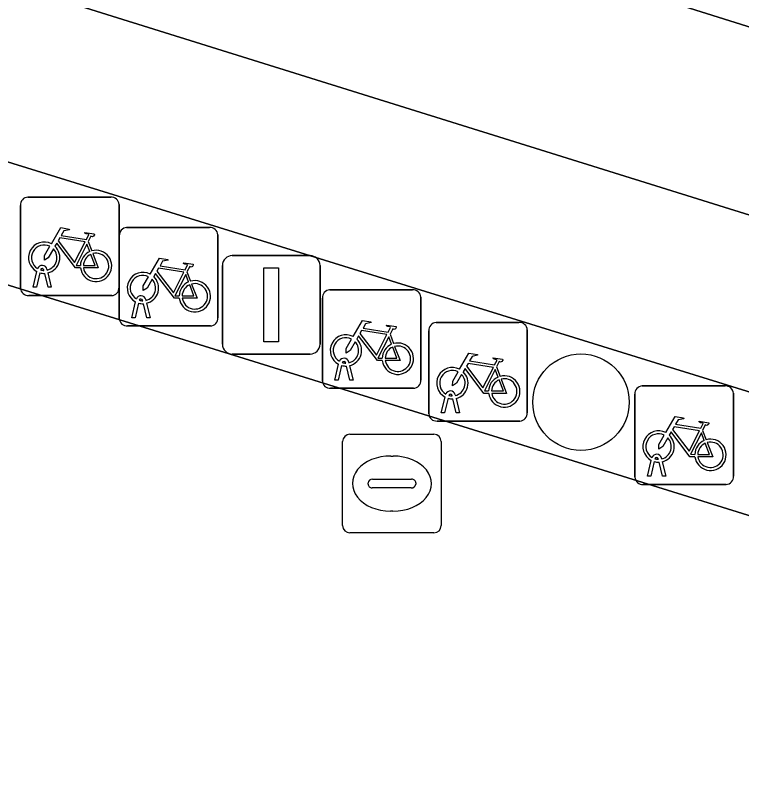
# Model space of a CAD drawing. Extents: x 160675 to 161153, y 383241 to 383714.
# Drawn here: x 161099.94 to 161107.31, y 383454.72 to 383462.42 of the extents above; entities that cross this region are included whole.
import ezdxf

# ---------------------------------------------------------------- set-up
doc = ezdxf.new("R2010")
doc.units = 0
for name, color, linetype in [('IMGEO_Boom', 7, 'Continuous'), ('IMGEO_Fietsenrek', 7, 'Continuous'), ('IMGEO_Fietspad_gesloten', 7, 'Continuous'), ('IMGEO_Kolk', 7, 'Continuous'), ('IMGEO_Lichtmast', 7, 'Continuous'), ('IMGEO_Rijbaan_lokaal_open', 7, 'Continuous'), ('IMGEO_Verkeerseiland_open', 7, 'Continuous'), ('IMGEO_Voetgangersgebied_open', 7, 'Continuous')]:
    doc.layers.add(name, color=color, linetype=linetype)

msp = doc.modelspace()

# ---------------------------------------------------------------- linework, layer by layer
at = {"layer": 'IMGEO_Boom'}
msp.add_circle((161105.681, 383458.492), 0.4892, dxfattribs=at)
at = {"layer": 'IMGEO_Fietsenrek'}
for p, q in [((161100.0689, 383460.5725), (161100.9098, 383460.5725)), ((161100.9098, 383460.5725), (161100.0689, 383460.5725)), ((161100.9935, 383460.4981), (161100.9935, 383459.6572)), ((161100.9935, 383459.6572), (161100.9935, 383460.4981)), ((161099.9945, 383459.6479), (161099.9945, 383460.4888)), ((161099.9945, 383460.4888), (161099.9945, 383459.6479)), ((161101.0709, 383460.2645), (161101.9118, 383460.2645)), ((161101.9118, 383460.2645), (161101.0709, 383460.2645)), ((161101.9955, 383460.1901), (161101.9955, 383459.3492)), ((161101.9955, 383459.3492), (161101.9955, 383460.1901)), ((161100.6812, 383460.1222), (161100.7175, 383460.027)), ((161100.9965, 383459.3399), (161100.9965, 383460.1808)), ((161100.9965, 383460.1808), (161100.9965, 383459.3399)), ((161100.1215, 383459.6573), (161100.1598, 383459.8173)), ((161100.1902, 383459.8051), (161100.1549, 383459.6573)), ((161100.2319, 383459.8289), (161100.2309, 383459.8332)), ((161100.2626, 383459.8404), (161100.2644, 383459.8325)), ((161101.6832, 383459.8142), (161101.7195, 383459.719)), ((161100.273, 383459.6573), (161100.2391, 383459.799)), ((161100.2714, 383459.8033), (161100.3064, 383459.6573)), ((161100.1549, 383459.6573), (161100.1215, 383459.6573)), ((161100.3064, 383459.6573), (161100.273, 383459.6573)), ((161100.9191, 383459.5735), (161100.0782, 383459.5735)), ((161100.0782, 383459.5735), (161100.9191, 383459.5735)), ((161103.1309, 383459.6315), (161103.9718, 383459.6315)), ((161103.9718, 383459.6315), (161103.1309, 383459.6315)), ((161101.1235, 383459.3493), (161101.1618, 383459.5093)), ((161101.1922, 383459.4971), (161101.1569, 383459.3493)), ((161101.2339, 383459.5209), (161101.2329, 383459.5252)), ((161101.2646, 383459.5324), (161101.2664, 383459.5245)), ((161103.0565, 383458.7069), (161103.0565, 383459.5478)), ((161103.0565, 383459.5478), (161103.0565, 383458.7069)), ((161104.0555, 383459.5571), (161104.0555, 383458.7162)), ((161104.0555, 383458.7162), (161104.0555, 383459.5571)), ((161101.275, 383459.3493), (161101.2411, 383459.491)), ((161101.2734, 383459.4953), (161101.3084, 383459.3493)), ((161101.1569, 383459.3493), (161101.1235, 383459.3493)), ((161101.3084, 383459.3493), (161101.275, 383459.3493)), ((161101.9211, 383459.2655), (161101.0802, 383459.2655)), ((161101.0802, 383459.2655), (161101.9211, 383459.2655)), ((161104.2109, 383459.2995), (161105.0518, 383459.2995)), ((161105.0518, 383459.2995), (161104.2109, 383459.2995)), ((161104.1365, 383458.3749), (161104.1365, 383459.2158)), ((161104.1365, 383459.2158), (161104.1365, 383458.3749)), ((161105.1355, 383459.2251), (161105.1355, 383458.3842)), ((161105.1355, 383458.3842), (161105.1355, 383459.2251)), ((161103.7432, 383459.1812), (161103.7795, 383459.086)), ((161103.2939, 383458.8879), (161103.2929, 383458.8922)), ((161103.3246, 383458.8994), (161103.3264, 383458.8915)), ((161103.1835, 383458.7163), (161103.2218, 383458.8763)), ((161103.2522, 383458.8641), (161103.2169, 383458.7163)), ((161103.335, 383458.7163), (161103.3011, 383458.858)), ((161103.3334, 383458.8623), (161103.3684, 383458.7163)), ((161104.8232, 383458.8492), (161104.8595, 383458.754)), ((161103.2169, 383458.7163), (161103.1835, 383458.7163)), ((161103.3684, 383458.7163), (161103.335, 383458.7163)), ((161106.3029, 383458.6565), (161107.1438, 383458.6565)), ((161107.1438, 383458.6565), (161106.3029, 383458.6565)), ((161103.9811, 383458.6325), (161103.1402, 383458.6325)), ((161103.1402, 383458.6325), (161103.9811, 383458.6325)), ((161106.2285, 383457.7319), (161106.2285, 383458.5728)), ((161106.2285, 383458.5728), (161106.2285, 383457.7319)), ((161107.2275, 383458.5821), (161107.2275, 383457.7412)), ((161107.2275, 383457.7412), (161107.2275, 383458.5821)), ((161104.2635, 383458.3843), (161104.3018, 383458.5443)), ((161104.3322, 383458.5321), (161104.2969, 383458.3843)), ((161104.3739, 383458.5559), (161104.3729, 383458.5602)), ((161104.415, 383458.3843), (161104.3811, 383458.526)), ((161104.4046, 383458.5674), (161104.4064, 383458.5595)), ((161104.4134, 383458.5303), (161104.4484, 383458.3843)), ((161104.2969, 383458.3843), (161104.2635, 383458.3843)), ((161104.4484, 383458.3843), (161104.415, 383458.3843)), ((161105.0611, 383458.3005), (161104.2202, 383458.3005)), ((161104.2202, 383458.3005), (161105.0611, 383458.3005)), ((161106.9152, 383458.2062), (161106.9515, 383458.111)), ((161106.3555, 383457.7413), (161106.3938, 383457.9013)), ((161106.4242, 383457.8891), (161106.3889, 383457.7413)), ((161106.4659, 383457.9129), (161106.4649, 383457.9172)), ((161106.507, 383457.7413), (161106.4731, 383457.883)), ((161106.4966, 383457.9244), (161106.4984, 383457.9165)), ((161106.5054, 383457.8873), (161106.5404, 383457.7413)), ((161106.3889, 383457.7413), (161106.3555, 383457.7413)), ((161106.5404, 383457.7413), (161106.507, 383457.7413)), ((161107.1531, 383457.6575), (161106.3122, 383457.6575)), ((161106.3122, 383457.6575), (161107.1531, 383457.6575))]:
    msp.add_line(p, q, dxfattribs=at)
for points in [[(161100.3071, 383460.0992), (161100.4018, 383460.2627), (161100.488, 383460.2489), (161100.4897, 383460.2402), (161100.4336, 383460.2293), (161100.4074, 383460.184), (161100.6626, 383460.1432)], [(161100.6626, 383460.1432), (161100.6876, 383460.192), (161100.6825, 383460.196), (161100.6593, 383460.1997), (161100.6466, 383460.2072), (161100.6456, 383460.2103), (161100.6478, 383460.2149), (161100.7426, 383460.1998), (161100.7449, 383460.1895), (161100.7355, 383460.1771), (161100.7231, 383460.1707), (161100.7086, 383460.1769), (161100.6812, 383460.1222)], [(161100.6497, 383460.118), (161100.3929, 383460.159), (161100.3762, 383460.1302), (161100.5432, 383459.9099), (161100.6497, 383460.118)], [(161100.3278, 383460.0467), (161100.2762, 383459.9575), (161100.2363, 383459.9315), (161100.2375, 383459.979), (161100.292, 383460.0732)], [(161100.6028, 383459.8545), (161100.5531, 383459.8546), (161100.3624, 383460.1063), (161100.3434, 383460.0735)], [(161100.6977, 383460.02), (161100.6684, 383460.0968), (161100.559, 383459.8787), (161100.6017, 383459.8786)], [(161100.6317, 383459.8785), (161100.7516, 383459.8783), (161100.7084, 383459.9919)], [(161100.7282, 383459.9988), (161100.7832, 383459.8542), (161100.6331, 383459.8545)], [(161101.3091, 383459.7912), (161101.4038, 383459.9547), (161101.49, 383459.9409), (161101.4917, 383459.9322), (161101.4356, 383459.9213), (161101.4094, 383459.876), (161101.6646, 383459.8352)], [(161101.6646, 383459.8352), (161101.6896, 383459.884), (161101.6845, 383459.888), (161101.6613, 383459.8917), (161101.6486, 383459.8992), (161101.6476, 383459.9023), (161101.6498, 383459.9069), (161101.7446, 383459.8918), (161101.7469, 383459.8815), (161101.7375, 383459.8691), (161101.7251, 383459.8627), (161101.7106, 383459.8689), (161101.6832, 383459.8142)], [(161101.6517, 383459.81), (161101.3949, 383459.851), (161101.3782, 383459.8222), (161101.5452, 383459.6019), (161101.6517, 383459.81)], [(161101.3298, 383459.7387), (161101.2782, 383459.6495), (161101.2383, 383459.6235), (161101.2395, 383459.671), (161101.294, 383459.7652)], [(161101.6048, 383459.5465), (161101.5551, 383459.5466), (161101.3644, 383459.7983), (161101.3454, 383459.7655)], [(161101.6997, 383459.712), (161101.6704, 383459.7888), (161101.561, 383459.5707), (161101.6037, 383459.5706)], [(161101.6337, 383459.5705), (161101.7536, 383459.5703), (161101.7104, 383459.6839)], [(161101.7302, 383459.6908), (161101.7852, 383459.5462), (161101.6351, 383459.5465)], [(161103.3691, 383459.1582), (161103.4638, 383459.3217), (161103.55, 383459.3079), (161103.5517, 383459.2992), (161103.4956, 383459.2883), (161103.4694, 383459.243), (161103.7246, 383459.2022)], [(161103.7246, 383459.2022), (161103.7496, 383459.251), (161103.7445, 383459.255), (161103.7213, 383459.2587), (161103.7086, 383459.2662), (161103.7076, 383459.2693), (161103.7098, 383459.2739), (161103.8046, 383459.2588), (161103.8069, 383459.2485), (161103.7975, 383459.2361), (161103.7851, 383459.2297), (161103.7706, 383459.2359), (161103.7432, 383459.1812)], [(161103.7117, 383459.177), (161103.4549, 383459.218), (161103.4382, 383459.1892), (161103.6052, 383458.9689), (161103.7117, 383459.177)], [(161103.3898, 383459.1057), (161103.3382, 383459.0165), (161103.2983, 383458.9905), (161103.2995, 383459.038), (161103.354, 383459.1322)], [(161103.6648, 383458.9135), (161103.6151, 383458.9136), (161103.4244, 383459.1653), (161103.4054, 383459.1325)], [(161103.7597, 383459.079), (161103.7304, 383459.1558), (161103.621, 383458.9377), (161103.6637, 383458.9376)], [(161103.6937, 383458.9375), (161103.8136, 383458.9373), (161103.7704, 383459.0509)], [(161103.7902, 383459.0578), (161103.8452, 383458.9132), (161103.6951, 383458.9135)], [(161104.4491, 383458.8262), (161104.5438, 383458.9897), (161104.63, 383458.9759), (161104.6317, 383458.9672), (161104.5756, 383458.9563), (161104.5494, 383458.911), (161104.8046, 383458.8702)], [(161104.7917, 383458.845), (161104.5349, 383458.886), (161104.5182, 383458.8572), (161104.6852, 383458.6369), (161104.7917, 383458.845)], [(161104.8046, 383458.8702), (161104.8296, 383458.919), (161104.8245, 383458.923), (161104.8013, 383458.9267), (161104.7886, 383458.9342), (161104.7876, 383458.9373), (161104.7898, 383458.9419), (161104.8846, 383458.9268), (161104.8869, 383458.9165), (161104.8775, 383458.9041), (161104.8651, 383458.8977), (161104.8506, 383458.9039), (161104.8232, 383458.8492)], [(161104.7448, 383458.5815), (161104.6951, 383458.5816), (161104.5044, 383458.8333), (161104.4854, 383458.8005)], [(161104.8397, 383458.747), (161104.8104, 383458.8238), (161104.701, 383458.6057), (161104.7437, 383458.6056)], [(161104.4698, 383458.7737), (161104.4182, 383458.6845), (161104.3783, 383458.6585), (161104.3795, 383458.706), (161104.434, 383458.8002)], [(161104.7737, 383458.6055), (161104.8936, 383458.6053), (161104.8504, 383458.7189)], [(161104.8702, 383458.7258), (161104.9252, 383458.5812), (161104.7751, 383458.5815)], [(161106.5411, 383458.1832), (161106.6358, 383458.3467), (161106.722, 383458.3329), (161106.7237, 383458.3242), (161106.6676, 383458.3133), (161106.6414, 383458.268), (161106.8966, 383458.2272)], [(161106.8966, 383458.2272), (161106.9216, 383458.276), (161106.9165, 383458.28), (161106.8933, 383458.2837), (161106.8806, 383458.2912), (161106.8796, 383458.2943), (161106.8818, 383458.2989), (161106.9766, 383458.2838), (161106.9789, 383458.2735), (161106.9695, 383458.2611), (161106.9571, 383458.2547), (161106.9426, 383458.2609), (161106.9152, 383458.2062)], [(161106.8368, 383457.9385), (161106.7871, 383457.9386), (161106.5964, 383458.1903), (161106.5774, 383458.1575)], [(161106.8837, 383458.202), (161106.6269, 383458.243), (161106.6102, 383458.2142), (161106.7772, 383457.9939), (161106.8837, 383458.202)], [(161106.5618, 383458.1307), (161106.5102, 383458.0415), (161106.4703, 383458.0155), (161106.4715, 383458.063), (161106.526, 383458.1572)], [(161106.9317, 383458.104), (161106.9024, 383458.1808), (161106.793, 383457.9627), (161106.8357, 383457.9626)], [(161106.8657, 383457.9625), (161106.9856, 383457.9623), (161106.9424, 383458.0759)], [(161106.9622, 383458.0828), (161107.0172, 383457.9382), (161106.8671, 383457.9385)]]:
    msp.add_lwpolyline(points, dxfattribs=at)
for centre, radius, start, end in [((161100.0722, 383460.4946), 0.0779, 92.4484, 184.28452), ((161100.0722, 383460.4946), 0.0779, 92.4484, 184.28452), ((161100.9156, 383460.4948), 0.0779, 2.4484, 94.28452), ((161100.9156, 383460.4948), 0.0779, 2.4484, 94.28452), ((161101.0742, 383460.1866), 0.0779, 92.4484, 184.28452), ((161101.0742, 383460.1866), 0.0779, 92.4484, 184.28452), ((161101.9176, 383460.1868), 0.0779, 2.4484, 94.28452), ((161101.9176, 383460.1868), 0.0779, 2.4484, 94.28452), ((161100.2341, 383459.9579), 0.159, 62.67661, 242.13685), ((161100.2341, 383459.9579), 0.129, 63.31916, 238.90302), ((161100.2341, 383459.9579), 0.129, 283.60429, 43.43025), ((161100.2341, 383459.9579), 0.159, 283.5766, 46.60424), ((161100.7607, 383459.8739), 0.159, 113.3408, 178.32165), ((161100.7607, 383459.8739), 0.159, 187.0065, 105.77075), ((161100.7607, 383459.8739), 0.129, 113.92302, 177.95563), ((161100.7607, 383459.8739), 0.129, 188.67146, 104.58832), ((161100.2139, 383459.8293), 0.0499, 12.8025, 158.69338), ((161100.2341, 383459.9579), 0.159, 253.99666, 271.78671), ((161100.2139, 383459.8293), 0.0174, 12.8025, 163.45023), ((161100.2341, 383459.9579), 0.129, 253.41502, 269.02044), ((161101.2361, 383459.6499), 0.159, 62.67661, 242.13685), ((161101.2361, 383459.6499), 0.129, 63.31916, 238.90302), ((161101.2361, 383459.6499), 0.129, 283.60429, 43.43025), ((161101.2361, 383459.6499), 0.159, 283.5766, 46.60424), ((161100.9158, 383459.6514), 0.0779, 272.4484, 4.28452), ((161100.9158, 383459.6514), 0.0779, 272.4484, 4.28452), ((161101.7627, 383459.5659), 0.159, 113.3408, 178.32165), ((161101.7627, 383459.5659), 0.159, 187.0065, 105.77075), ((161101.7627, 383459.5659), 0.129, 113.92302, 177.95563), ((161101.7627, 383459.5659), 0.129, 188.67146, 104.58832), ((161100.0724, 383459.6512), 0.0779, 182.4484, 274.28452), ((161100.0724, 383459.6512), 0.0779, 182.4484, 274.28452), ((161103.1342, 383459.5536), 0.0779, 92.4484, 184.28452), ((161103.1342, 383459.5536), 0.0779, 92.4484, 184.28452), ((161103.9776, 383459.5538), 0.0779, 2.4484, 94.28452), ((161103.9776, 383459.5538), 0.0779, 2.4484, 94.28452), ((161101.2159, 383459.5213), 0.0499, 12.8025, 158.69338), ((161101.2361, 383459.6499), 0.159, 253.99666, 271.78671), ((161101.2159, 383459.5213), 0.0174, 12.8025, 163.45023), ((161101.2361, 383459.6499), 0.129, 253.41502, 269.02044), ((161101.9178, 383459.3434), 0.0779, 272.4484, 4.28452), ((161101.9178, 383459.3434), 0.0779, 272.4484, 4.28452), ((161101.0744, 383459.3432), 0.0779, 182.4484, 274.28452), ((161101.0744, 383459.3432), 0.0779, 182.4484, 274.28452), ((161104.2142, 383459.2216), 0.0779, 92.4484, 184.28452), ((161104.2142, 383459.2216), 0.0779, 92.4484, 184.28452), ((161105.0576, 383459.2218), 0.0779, 2.4484, 94.28452), ((161105.0576, 383459.2218), 0.0779, 2.4484, 94.28452), ((161103.2961, 383459.0169), 0.159, 62.67661, 242.13685), ((161103.2961, 383459.0169), 0.129, 63.31916, 238.90302), ((161103.2961, 383459.0169), 0.159, 283.5766, 46.60424), ((161103.2961, 383459.0169), 0.129, 283.60429, 43.43025), ((161103.8227, 383458.9329), 0.159, 113.3408, 178.32165), ((161103.8227, 383458.9329), 0.159, 187.0065, 105.77075), ((161103.8227, 383458.9329), 0.129, 113.92302, 177.95563), ((161103.8227, 383458.9329), 0.129, 188.67146, 104.58832), ((161103.2759, 383458.8883), 0.0499, 12.8025, 158.69338), ((161103.2759, 383458.8883), 0.0174, 12.8025, 163.45023), ((161103.2961, 383459.0169), 0.129, 253.41502, 269.02044), ((161103.2961, 383459.0169), 0.159, 253.99666, 271.78671), ((161104.3761, 383458.6849), 0.159, 62.67661, 242.13685), ((161104.3761, 383458.6849), 0.129, 63.31916, 238.90302), ((161104.3761, 383458.6849), 0.129, 283.60429, 43.43025), ((161104.3761, 383458.6849), 0.159, 283.5766, 46.60424), ((161104.9027, 383458.6009), 0.159, 113.3408, 178.32165), ((161104.9027, 383458.6009), 0.159, 187.0065, 105.77075), ((161104.9027, 383458.6009), 0.129, 188.67146, 104.58832), ((161103.1344, 383458.7102), 0.0779, 182.4484, 274.28452), ((161103.1344, 383458.7102), 0.0779, 182.4484, 274.28452), ((161103.9778, 383458.7104), 0.0779, 272.4484, 4.28452), ((161103.9778, 383458.7104), 0.0779, 272.4484, 4.28452), ((161104.9027, 383458.6009), 0.129, 113.92302, 177.95563), ((161106.3062, 383458.5786), 0.0779, 92.4484, 184.28452), ((161106.3062, 383458.5786), 0.0779, 92.4484, 184.28452), ((161107.1496, 383458.5788), 0.0779, 2.4484, 94.28452), ((161107.1496, 383458.5788), 0.0779, 2.4484, 94.28452), ((161104.3559, 383458.5563), 0.0499, 12.8025, 158.69338), ((161104.3559, 383458.5563), 0.0174, 12.8025, 163.45023), ((161104.3761, 383458.6849), 0.159, 253.99666, 271.78671), ((161104.3761, 383458.6849), 0.129, 253.41502, 269.02044), ((161104.2144, 383458.3782), 0.0779, 182.4484, 274.28452), ((161104.2144, 383458.3782), 0.0779, 182.4484, 274.28452), ((161105.0578, 383458.3784), 0.0779, 272.4484, 4.28452), ((161105.0578, 383458.3784), 0.0779, 272.4484, 4.28452), ((161106.4681, 383458.0419), 0.159, 62.67661, 242.13685), ((161106.4681, 383458.0419), 0.129, 63.31916, 238.90302), ((161106.4681, 383458.0419), 0.129, 283.60429, 43.43025), ((161106.4681, 383458.0419), 0.159, 283.5766, 46.60424), ((161106.9947, 383457.9579), 0.159, 187.0065, 105.77075), ((161106.9947, 383457.9579), 0.159, 113.3408, 178.32165), ((161106.9947, 383457.9579), 0.129, 113.92302, 177.95563), ((161106.9947, 383457.9579), 0.129, 188.67146, 104.58832), ((161106.4479, 383457.9133), 0.0499, 12.8025, 158.69338), ((161106.4681, 383458.0419), 0.159, 253.99666, 271.78671), ((161106.4479, 383457.9133), 0.0174, 12.8025, 163.45023), ((161106.4681, 383458.0419), 0.129, 253.41502, 269.02044), ((161106.3064, 383457.7352), 0.0779, 182.4484, 274.28452), ((161106.3064, 383457.7352), 0.0779, 182.4484, 274.28452), ((161107.1498, 383457.7354), 0.0779, 272.4484, 4.28452), ((161107.1498, 383457.7354), 0.0779, 272.4484, 4.28452)]:
    msp.add_arc(centre, radius, start, end, dxfattribs=at)
at = {"layer": 'IMGEO_Fietspad_gesloten'}
msp.add_lwpolyline([(161117.721, 383459.056), (161117.222, 383459.213), (161077.255, 383471.761), (161076.702, 383470.014), (161089.617, 383465.938), (161116.681, 383457.491), (161117.138, 383457.349)], dxfattribs=at)
at = {"layer": 'IMGEO_Kolk'}
for p, q in [((161103.3369, 383458.1665), (161104.1891, 383458.1665)), ((161103.2625, 383457.2399), (161103.2625, 383458.0921)), ((161104.2635, 383458.0921), (161104.2635, 383457.2399)), ((161103.7505, 383457.9457), (161103.7755, 383457.9457)), ((161103.5209, 383457.6599), (161103.5209, 383457.6721)), ((161103.564, 383457.7093), (161103.9619, 383457.7093)), ((161104.005, 383457.6721), (161104.005, 383457.6599)), ((161103.9585, 383457.6227), (161103.5606, 383457.6227)), ((161103.7725, 383457.3863), (161103.7476, 383457.3863)), ((161104.1891, 383457.1655), (161103.3369, 383457.1655))]:
    msp.add_line(p, q, dxfattribs=at)
for points in [[(161103.3369, 383458.1665), (161104.1891, 383458.1665)], [(161103.2625, 383457.2399), (161103.2625, 383458.0921)], [(161104.2635, 383458.0921), (161104.2635, 383457.2399)], [(161104.1891, 383457.1655), (161103.3369, 383457.1655)]]:
    msp.add_lwpolyline(points, dxfattribs=at)
for centre, radius, start, end in [((161103.339, 383458.09), 0.0765, 91.55205, 178.44795), ((161103.339, 383458.09), 0.0765, 91.55205, 178.44795), ((161104.187, 383458.09), 0.0765, 1.55205, 88.44795), ((161104.187, 383458.09), 0.0765, 1.55205, 88.44795), ((161103.5611, 383457.6691), 0.0403, 85.87752, 175.75265), ((161103.5576, 383457.6592), 0.0366, 178.93798, 274.71019), ((161103.9624, 383457.6655), 0.043, 264.86636, 352.45326), ((161103.9664, 383457.6709), 0.0386, 1.73085, 96.63898), ((161103.339, 383457.242), 0.0765, 181.55205, 268.44795), ((161103.339, 383457.242), 0.0765, 181.55205, 268.44795), ((161104.187, 383457.242), 0.0765, 271.55205, 358.44795), ((161104.187, 383457.242), 0.0765, 271.55205, 358.44795)]:
    msp.add_arc(centre, radius, start, end, dxfattribs=at)
for centre, major_axis, ratio, start_param, end_param in [((161103.749, 383457.666), (-0.3872, 0.002), 0.722429, 4.712389, 7.853982), ((161103.774, 383457.666), (-0.3901, 0.002), 0.717154, 1.570796, 4.712389)]:
    msp.add_ellipse(centre, major_axis=major_axis, ratio=ratio, start_param=start_param, end_param=end_param, dxfattribs=at)
at = {"layer": 'IMGEO_Lichtmast'}
for p, q in [((161102.1431, 383459.9795), (161102.9329, 383459.9795)), ((161102.9329, 383459.9795), (161102.1431, 383459.9795)), ((161102.0431, 383459.0805), (161102.0431, 383459.8795)), ((161102.0431, 383459.8795), (161102.0431, 383459.0805)), ((161103.0329, 383459.8795), (161103.0329, 383459.0805)), ((161103.0329, 383459.0805), (161103.0329, 383459.8795)), ((161102.9329, 383458.9805), (161102.1431, 383458.9805)), ((161102.1431, 383458.9805), (161102.9329, 383458.9805))]:
    msp.add_line(p, q, dxfattribs=at)
msp.add_lwpolyline([(161102.463, 383459.855), (161102.613, 383459.855), (161102.613, 383459.105), (161102.463, 383459.105), (161102.463, 383459.855)], dxfattribs=at)
for centre, start, end in [((161102.1431, 383459.8795), 90, 180), ((161102.1431, 383459.8795), 90, 180), ((161102.9329, 383459.8795), 0, 90), ((161102.9329, 383459.8795), 360, 90), ((161102.1431, 383459.0805), 180, 270), ((161102.1431, 383459.0805), 180, 270), ((161102.9329, 383459.0805), 270, 0), ((161102.9329, 383459.0805), 270, 0)]:
    msp.add_arc(centre, 0.1, start, end, dxfattribs=at)
at = {"layer": 'IMGEO_Rijbaan_lokaal_open'}
msp.add_lwpolyline([(161066.803, 383474.038), (161066.557, 383473.216), (161076.702, 383470.014), (161077.255, 383471.761), (161117.222, 383459.213), (161117.721, 383459.056)], dxfattribs=at)
at = {"layer": 'IMGEO_Verkeerseiland_open'}
msp.add_lwpolyline([(161115.812, 383454.721), (161116.173, 383455.871), (161095.529, 383462.274), (161095.181, 383461.137)], close=True, dxfattribs=at)
at = {"layer": 'IMGEO_Voetgangersgebied_open'}
msp.add_lwpolyline([(161117.138, 383457.349), (161116.681, 383457.491), (161089.617, 383465.938)], dxfattribs=at)
msp.add_lwpolyline([(161095.181, 383461.137), (161095.529, 383462.274), (161116.173, 383455.871), (161115.812, 383454.721)], close=True, dxfattribs=at)

doc.saveas('drawing.dxf')
